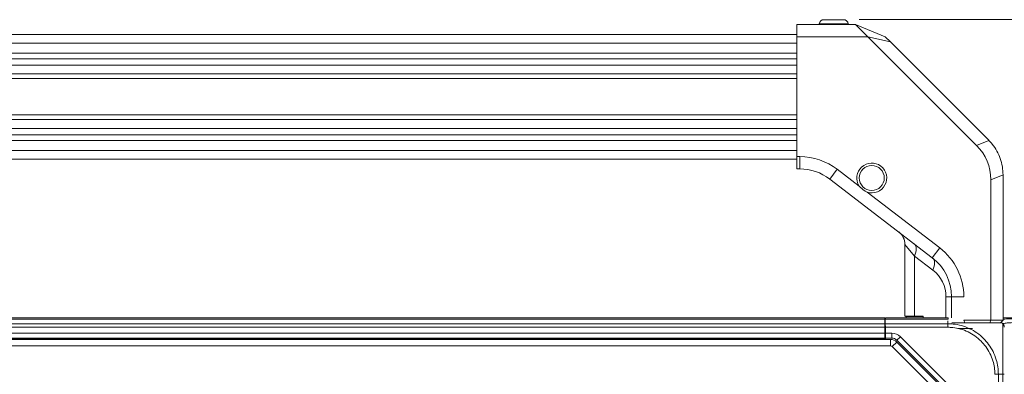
# Model space of a CAD drawing. Header units: millimetres. Extents: x 0 to 1118, y 0 to 864.
# Tile 332 of 372: x 820 to 920, y 735 to 771. Entities that reach past the tile are written whole.
import ezdxf

# ---------------------------------------------------------------- set-up
doc = ezdxf.new("R2010")
doc.units = ezdxf.units.MM
doc.styles.add('SLDTEXTSTYLE3', font='TXT', dxfattribs={"width": 0.605})
doc.dimstyles.new('SLDDIMSTYLE1', dxfattribs={"dimtxt": 3.175, "dimasz": 3.302, "dimexe": 0, "dimexo": 0.0625, "dimgap": 0.79375, "dimtad": 0, "dimtih": 1, "dimtoh": 1, "dimdec": 1, "dimlfac": 4, "dimrnd": 1e-09, "dimzin": 12, "dimdsep": 46, "dimtxsty": 'SLDTEXTSTYLE3', "dimsah": 1, "dimcen": 0.09, "dimadec": 0, "dimazin": 3, "dimtfac": 1, "dimtofl": 0, "dimtmove": 0, "dimatfit": 3, "dimfxl": 1, "dimfrac": 2, "dimtolj": 1, "dimtzin": 12, "dimarcsym": 0})

# ---------------------------------------------------------------- blocks, each defined once
blk = doc.blocks.new('_D_5')
at = {"color": 7, "linetype": 'Continuous', "lineweight": 0}
for p, q in [((905.63, 771.35), (990.73, 771.35)), ((989.13, 771.35), (989.13, 706.46)), ((989.13, 635.97), (989.13, 700.86)), ((905.63, 635.97), (990.73, 635.97))]:
    blk.add_line(p, q, dxfattribs=at)
for centre, start, end in [((988.54, 703.29), 153.4349, 206.5651), ((989.71, 703.29), 333.4349, 26.5651)]:
    blk.add_arc(centre, 5.45, start, end, dxfattribs=at)
for points in [[(989.13, 771.35), (988.62, 768.04), (989.63, 768.04)], [(989.13, 635.97), (989.63, 639.27), (988.62, 639.27)]]:
    blk.add_solid(points, dxfattribs=at)
at = {"color": 7, "linetype": 'Continuous', "lineweight": 0, "insert": (983.67, 704.95), "char_height": 3.175, "attachment_point": 1, "style": 'SLDTEXTSTYLE3'}
blk.add_mtext('541.5', dxfattribs=at)

msp = doc.modelspace()

# ---------------------------------------------------------------- linework, layer by layer
at = {"color": 7, "linetype": 'Continuous', "lineweight": 15}
for p, q in [((904.034, 771.345), (902.05, 771.345)), ((899.292, 770.845), (899.292, 769.595)), ((905.274, 770.845), (899.292, 770.845)), ((901.557, 770.932), (901.542, 770.845)), ((904.542, 770.845), (904.527, 770.932)), ((905.274, 770.845), (906.524, 769.595)), ((908.292, 769.595), (905.274, 770.845)), ((899.292, 769.845), (730.542, 769.845)), ((899.292, 757.395), (899.292, 769.595)), ((899.292, 769.595), (906.524, 769.595)), ((906.524, 769.595), (917.592, 758.527)), ((908.81, 769.077), (906.524, 769.595)), ((908.292, 769.595), (908.81, 769.077)), ((908.81, 769.077), (918.828, 759.059)), ((918.842, 759.045), (917.592, 758.527)), ((730.542, 757.145), (899.292, 757.145)), ((899.595, 757.395), (899.292, 757.395)), ((899.292, 757.395), (899.292, 756.145)), ((899.595, 756.145), (899.595, 757.395)), ((899.292, 756.145), (899.595, 756.145)), ((902.639, 755.112), (903.4, 756.104)), ((905.643, 754.383), (903.4, 756.104)), ((919.042, 755.027), (920.292, 755.545)), ((920.292, 755.524), (920.292, 740.72)), ((902.639, 755.112), (913.086, 747.096)), ((919.042, 755.027), (919.042, 740.72)), ((913.847, 748.088), (906.438, 753.772)), ((910.292, 748.457), (910.292, 741.145)), ((911.274, 747.268), (913.14, 745.837)), ((911.274, 747.268), (911.274, 741.145)), ((913.086, 747.096), (913.847, 748.088)), ((914.475, 743.129), (915.042, 743.129)), ((915.042, 743.129), (916.292, 743.129)), ((915.042, 743.129), (915.042, 740.97)), ((910.292, 741.145), (910.342, 741.095)), ((910.292, 741.145), (911.274, 741.145)), ((911.307, 741.095), (910.342, 741.095)), ((910.405, 741.095), (910.405, 740.97)), ((911.274, 741.145), (912.156, 741.145)), ((911.307, 741.095), (911.274, 741.145)), ((912.15, 741.095), (911.307, 741.095)), ((912.15, 741.099), (912.156, 741.145)), ((912.15, 740.97), (912.15, 741.099)), ((912.156, 741.145), (912.156, 740.97)), ((721.58, 740.97), (908.255, 740.97)), ((908.255, 740.824), (721.58, 740.824)), ((721.58, 740.366), (908.255, 740.366)), ((908.255, 740.824), (908.255, 740.97)), ((908.255, 740.366), (908.255, 740.824)), ((908.255, 740.62), (908.293, 740.62)), ((908.255, 740.013), (908.255, 740.366)), ((908.305, 740.824), (908.29, 740.824)), ((908.29, 740.824), (908.298, 740.366)), ((908.298, 740.366), (914.667, 740.366)), ((908.304, 740.013), (908.298, 740.366)), ((908.32, 740.824), (908.305, 740.824)), ((908.32, 740.824), (908.322, 740.97)), ((914.695, 740.824), (908.32, 740.824)), ((908.322, 740.97), (914.693, 740.97)), ((914.667, 740.663), (914.667, 740.367)), ((916.396, 740.47), (915.076, 740.47)), ((916.292, 740.72), (919.042, 740.72)), ((916.292, 740.72), (916.396, 740.47)), ((918.939, 740.47), (916.396, 740.47)), ((919.042, 740.72), (918.939, 740.47)), ((920.042, 740.47), (918.939, 740.47)), ((919.042, 740.72), (920.292, 740.72)), ((920.292, 740.72), (920.042, 740.47)), ((920.276, 740.357), (920.099, 740.527)), ((920.105, 740.533), (920.271, 740.367)), ((908.255, 740.013), (721.58, 740.013)), ((721.58, 739.408), (908.255, 739.408)), ((908.255, 740.013), (908.255, 739.408)), ((908.255, 739.895), (908.306, 739.895)), ((908.255, 738.908), (908.255, 739.408)), ((908.315, 739.395), (908.255, 739.395)), ((908.305, 739.97), (908.303, 739.895)), ((914.667, 740.013), (908.304, 740.013)), ((908.314, 739.408), (908.304, 740.013)), ((908.314, 739.408), (908.956, 739.408)), ((908.323, 738.908), (908.314, 739.408)), ((908.956, 738.908), (908.956, 739.408)), ((917.167, 739.895), (915.68, 739.895)), ((721.009, 738.77), (908.826, 738.77)), ((721.009, 738.12), (908.826, 738.12)), ((908.255, 738.908), (721.58, 738.908)), ((908.255, 738.783), (721.58, 738.783)), ((908.255, 738.77), (908.255, 738.908)), ((908.956, 738.908), (908.323, 738.908)), ((908.323, 738.908), (908.326, 738.77)), ((908.826, 738.12), (908.826, 738.77)), ((909.003, 738.047), (909.462, 738.506)), ((909.462, 738.506), (914.266, 733.703)), ((909.487, 738.688), (909.84, 739.041)), ((914.464, 733.711), (909.487, 738.688)), ((909.84, 739.041), (914.817, 734.065)), ((909.003, 738.047), (913.806, 733.243)), ((920.271, 735.22), (919.814, 735.22)), ((919.814, 735.22), (919.814, 732.395)), ((920.271, 732.395), (920.271, 735.22))]:
    msp.add_line(p, q, dxfattribs=at)
at = {"color": 9, "linetype": 'Continuous', "lineweight": 15}
for p, q in [((904.527, 770.932), (901.557, 770.932)), ((730.542, 768.961), (899.292, 768.961)), ((899.292, 767.939), (730.542, 767.939)), ((730.542, 767.362), (899.292, 767.362)), ((899.292, 766.727), (730.542, 766.727)), ((730.542, 765.818), (899.292, 765.818)), ((899.292, 765.342), (730.542, 765.342)), ((730.542, 761.648), (899.292, 761.648)), ((899.292, 761.172), (730.542, 761.172)), ((730.542, 760.263), (899.292, 760.263)), ((899.292, 759.628), (730.542, 759.628)), ((730.542, 759.051), (899.292, 759.051)), ((899.292, 758.029), (730.542, 758.029)), ((911.274, 747.268), (910.292, 748.457)), ((914.475, 743.129), (914.475, 740.97)), ((908.253, 740.62), (908.293, 740.618)), ((908.305, 739.97), (908.305, 739.895))]:
    msp.add_line(p, q, dxfattribs=at)
at = {"color": 7, "linetype": 'Continuous', "lineweight": 15, "flags": 128}
for points in [[(911.274, 747.268), (911.353, 747.467), (911.409, 747.662), (911.44, 747.849), (911.445, 748.023), (911.425, 748.181), (911.38, 748.32), (911.312, 748.436), (911.22, 748.527)], [(913.14, 745.837), (913.219, 746.036), (913.274, 746.231), (913.305, 746.417), (913.31, 746.592), (913.291, 746.75), (913.246, 746.888), (913.177, 747.005), (913.086, 747.096)]]:
    msp.add_lwpolyline(points, dxfattribs=at)
at = {"color": 7, "linetype": 'Continuous', "lineweight": 15}
msp.add_circle((906.917, 755.22), 1.275, dxfattribs=at)
for centre, radius, start, end in [((902.05, 770.845), 0.5, 90, 170), ((904.034, 770.845), 0.5, 10, 90), ((915.292, 755.524), 5, 44.76168, 45), ((899.595, 751.145), 6.25, 52.50196, 90), ((899.595, 751.145), 5, 52.50196, 90), ((906.917, 755.22), 1.525, 251.69218, 213.31174), ((915.292, 755.524), 5, 0, 0.23832), ((908.705, 748.457), 1.588, 359.7513, 52.50196), ((910.042, 743.129), 5, 0, 52.50196), ((910.042, 743.129), 6.25, 0, 52.50196), ((911.063, 743.129), 3.413, 0, 52.50196), ((908.956, 738.158), 1.25, 45, 90), ((908.826, 737.87), 0.9, 45, 90), ((908.826, 737.87), 0.25, 45, 90), ((908.956, 738.158), 0.75, 45, 90)]:
    msp.add_arc(centre, radius, start, end, dxfattribs=at)
msp.add_ellipse((909.143, 752.977), major_axis=(-9.53, -3.948), ratio=0.6785983, start_param=2.8675784, end_param=3.4156069, dxfattribs=at)
for points, knots in [([(920.292, 755.545), (920.278, 755.822), (920.248, 756.384), (920.027, 757.199), (919.678, 757.972), (919.27, 758.586), (918.959, 758.92), (918.842, 759.045)], [0, 0, 0, 0, 0.2138865, 0.4339709, 0.6478581, 0.8679536, 1, 1, 1, 1]), ([(905.643, 754.383), (905.819, 754.214), (906.065, 753.981), (906.357, 753.818), (906.438, 753.772)], [0, 0, 0, 0, 0.7204445, 1, 1, 1, 1]), ([(914.667, 740.366), (914.844, 740.361), (915.31, 740.346), (916.062, 740.2), (916.884, 739.895), (917.648, 739.45), (918.3, 738.904), (918.853, 738.259), (919.296, 737.533), (919.602, 736.755), (919.781, 735.974), (919.803, 735.473), (919.813, 735.22)], [0, 0, 0, 0, 0.0657965, 0.1727607, 0.2828934, 0.389757, 0.4997969, 0.5968708, 0.7039461, 0.8142113, 0.9061257, 1, 1, 1, 1]), ([(920.271, 735.22), (920.271, 735.392), (920.271, 735.854), (920.266, 736.606), (920.259, 737.433), (920.253, 738.203), (920.252, 738.894), (920.255, 739.478), (920.261, 739.929), (920.269, 740.285), (920.27, 740.337), (920.271, 740.366)], [0, 0, 0, 0, 0.0638809, 0.1715817, 0.2825247, 0.3900468, 0.5008149, 0.6162125, 0.7271686, 0.8416822, 1, 1, 1, 1]), ([(920.292, 740.97), (920.302, 740.97), (920.484, 740.97), (921.025, 740.97), (921.885, 740.97), (922.97, 740.97), (924.249, 740.97), (925.979, 740.97), (928.065, 740.97), (930.02, 740.97), (931.498, 740.97), (932.544, 740.97), (933.507, 740.97), (934.368, 740.97), (935.115, 740.97), (935.732, 740.97), (936.215, 740.97), (936.565, 740.97), (936.768, 740.97), (936.852, 740.97), (936.832, 740.97), (936.829, 740.97)], [0, 0, 0, 0, 0.00294363, 0.05541633, 0.10798795, 0.16042808, 0.22520713, 0.29000112, 0.39025079, 0.49051302, 0.54068004, 0.59084165, 0.64098058, 0.69121366, 0.74144168, 0.79169048, 0.84193838, 0.89208725, 0.94232146, 0.99255769, 1, 1, 1, 1]), ([(919.46, 735.219), (919.45, 735.452), (919.429, 735.918), (919.261, 736.64), (918.969, 737.363), (918.555, 738.037), (918.04, 738.636), (917.437, 739.145), (916.733, 739.563), (915.968, 739.852), (915.269, 739.994), (914.832, 740.008), (914.667, 740.013)], [0, 0, 0, 0, 0.0929147, 0.1858152, 0.2944776, 0.4031621, 0.5002013, 0.6086254, 0.7170441, 0.8255688, 0.9340808, 1, 1, 1, 1])]:
    msp.add_open_spline(points, degree=3, knots=knots, dxfattribs=at)
for points in [[(914.667, 740.367), (914.667, 740.342), (914.667, 740.293), (914.667, 740.205), (914.667, 740.111), (914.667, 740.046), (914.667, 740.013)], [(914.695, 740.824), (914.695, 740.845), (914.694, 740.889), (914.694, 740.935), (914.693, 740.964), (914.693, 740.968), (914.693, 740.97)], [(920.271, 740.366), (920.293, 740.342), (920.336, 740.293), (920.382, 740.205), (920.412, 740.111), (920.415, 740.046), (920.417, 740.013)], [(919.814, 735.22), (919.789, 735.22), (919.74, 735.22), (919.652, 735.22), (919.558, 735.22), (919.493, 735.22), (919.46, 735.219)], [(920.271, 735.22), (920.293, 735.22), (920.336, 735.22), (920.382, 735.22), (920.412, 735.22), (920.415, 735.22), (920.417, 735.219)]]:
    msp.add_open_spline(points, degree=3, dxfattribs=at)
at = {"color": 9, "linetype": 'Continuous', "lineweight": 15}
for points, knots in [([(920.271, 740.366), (920.283, 740.376), (920.307, 740.396), (920.516, 740.431), (920.925, 740.47), (921.605, 740.509), (922.465, 740.544), (923.528, 740.577), (924.778, 740.606), (926.46, 740.639), (928.513, 740.671), (930.454, 740.696), (931.928, 740.713), (932.975, 740.724), (933.945, 740.733), (934.818, 740.74), (935.578, 740.745), (936.215, 740.748), (936.72, 740.75), (937.094, 740.75), (937.326, 740.748), (937.429, 740.747), (937.416, 740.745), (937.413, 740.745)], [0, 0, 0, 0, 0.0299188, 0.0600096, 0.1063138, 0.1530427, 0.2007509, 0.2486717, 0.3048176, 0.3610669, 0.4498512, 0.538841, 0.583433, 0.6280643, 0.6727362, 0.7175072, 0.7622109, 0.8069304, 0.8518159, 0.8965279, 0.9414071, 0.9861079, 1, 1, 1, 1]), ([(937.043, 740.922), (937.045, 740.922), (937.064, 740.923), (936.98, 740.923), (936.775, 740.923), (936.423, 740.923), (935.938, 740.923), (935.318, 740.922), (934.57, 740.921), (933.706, 740.92), (932.742, 740.918), (931.697, 740.915), (930.222, 740.911), (928.275, 740.905), (926.201, 740.898), (924.486, 740.89), (923.227, 740.883), (922.169, 740.875), (921.318, 740.866), (920.664, 740.857), (920.4, 740.851), (920.292, 740.848)], [0, 0, 0, 0, 0.0072145, 0.0560597, 0.1050775, 0.1539363, 0.2027974, 0.2518496, 0.3006857, 0.3496824, 0.3984672, 0.4471863, 0.4959628, 0.5931976, 0.6902047, 0.7526684, 0.8152151, 0.8649284, 0.9148024, 0.9653958, 1, 1, 1, 1])]:
    msp.add_open_spline(points, degree=3, knots=knots, dxfattribs=at)

# ---------------------------------------------------------------- dimensions: what is measured, and where the dimension line sits
at = {"color": 7, "linetype": 'Continuous', "lineweight": 0}
dim = msp.add_linear_dim(base=(989.126, 635.97), p1=(904.034, 771.345), p2=(904.034, 635.97), angle=90, text='(<>)', dimstyle='SLDDIMSTYLE1', dxfattribs=at)
dim.commit()
dim.dimension.update_dxf_attribs({"geometry": '_D_5', "text_midpoint": (989.126, 703.658), "dimtype": 160})

doc.saveas('drawing.dxf')
